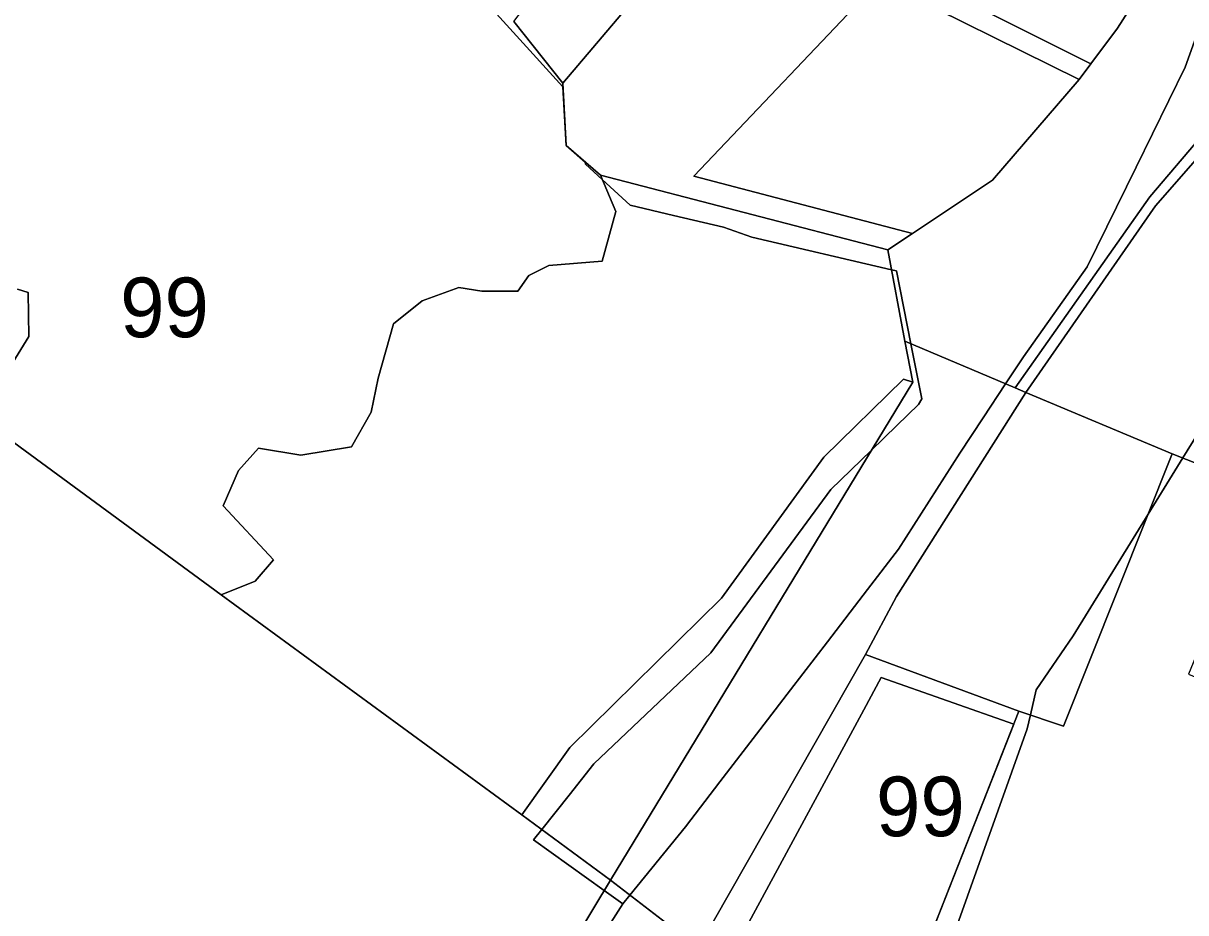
# Model space of a CAD drawing. Extents: x -477304 to -465429, y -1159113 to -1149210.
# Drawn here: x -469682.2 to -469389.8, y -1156988.6 to -1156764.9 of the extents above; entities that cross this region are included whole.
import ezdxf

# ---------------------------------------------------------------- set-up
doc = ezdxf.new("R2010")
doc.units = 0
for name, color, linetype in [('BPEJ_s', 7, 'Continuous'), ('ostatni_s', 7, 'Continuous'), ('PUPFL_s', 7, 'Continuous'), ('trav_porost_s', 7, 'Continuous')]:
    doc.layers.add(name, color=color, linetype=linetype)

msp = doc.modelspace()

# ---------------------------------------------------------------- linework, layer by layer
at = {"layer": 'BPEJ_s'}
for points in [[(-469497.75, -1156943.69), (-469489.21, -1156932.57), (-469479.88, -1156920.44), (-469469.83, -1156907.35), (-469462.02, -1156897.18), (-469446.62, -1156873), (-469440.73, -1156864.12), (-469435.09, -1156855.61), (-469430.6, -1156848.82), (-469414.58, -1156826.18), (-469402.26, -1156801.08), (-469389.94, -1156775.98), (-469381.32, -1156751.8), (-469374.54, -1156727), (-469369.92, -1156700.97), (-469365.3, -1156674.95), (-469360.68, -1156648.92), (-469356.27, -1156624.07), (-469356.06, -1156622.89), (-469351.44, -1156596.86), (-469346.82, -1156570.84), (-469342.17, -1156548.51), (-469246.37, -1156592.18)], [(-469381.32, -1156751.8), (-469389.94, -1156775.98), (-469402.26, -1156801.08), (-469414.58, -1156826.18), (-469430.6, -1156848.82), (-469435.09, -1156855.61), (-469440.73, -1156864.12), (-469446.62, -1156873), (-469462.02, -1156897.18), (-469469.83, -1156907.35), (-469479.88, -1156920.44), (-469489.21, -1156932.57), (-469497.75, -1156943.69), (-469506.96, -1156955.68), (-469515.61, -1156966.95), (-469529.57, -1156984.13), (-469531.37, -1156986.34)], [(-469568.89, -1156756.15), (-469546.42, -1156780.91), (-469545.59, -1156795.66), (-469540.8, -1156799.83), (-469540.76, -1156800.34), (-469536.54, -1156804.24), (-469529.55, -1156810.71), (-469518.59, -1156813.27), (-469506.08, -1156816.2), (-469498.89, -1156818.74), (-469463.78, -1156826.9)], [(-469531.37, -1156986.34), (-469533.09, -1156985.11), (-469536.04, -1156983), (-469553.8, -1156970.29), (-469551.72, -1156967.65), (-469544.88, -1156959), (-469538.64, -1156951.12), (-469509.25, -1156923.21), (-469479.01, -1156882.18), (-469468.9, -1156872.37), (-469462.42, -1156866.07), (-469457.02, -1156860.82), (-469456.17, -1156859.34), (-469458.91, -1156845.53), (-469462.55, -1156827.19), (-469463.78, -1156826.9), (-469498.89, -1156818.74), (-469506.08, -1156816.2), (-469518.59, -1156813.27), (-469529.55, -1156810.71), (-469536.54, -1156804.24), (-469540.76, -1156800.34), (-469540.8, -1156799.83), (-469545.59, -1156795.66), (-469546.42, -1156780.91), (-469568.89, -1156756.15)], [(-469463.78, -1156826.9), (-469462.55, -1156827.19), (-469458.91, -1156845.53), (-469456.17, -1156859.34), (-469457.02, -1156860.82), (-469462.42, -1156866.07), (-469468.9, -1156872.37), (-469479.01, -1156882.18), (-469509.25, -1156923.21), (-469538.64, -1156951.12), (-469544.88, -1156959), (-469551.72, -1156967.65), (-469553.8, -1156970.29), (-469536.04, -1156983), (-469533.09, -1156985.11), (-469531.37, -1156986.34)], [(-469693.33, -1156863.98), (-469680.75, -1156843.69), (-469680.96, -1156832.6), (-469683.62, -1156831.78)], [(-469683.62, -1156831.78), (-469680.96, -1156832.6), (-469680.75, -1156843.69), (-469693.33, -1156863.98)], [(-469386.81, -1156868.22), (-469390.52, -1156874.24), (-469399.21, -1156888.33), (-469418.11, -1156918.98), (-469427.41, -1156932.51), (-469428.87, -1156938.85), (-469429.67, -1156942.35), (-469451.94, -1157004.83)], [(-469451.94, -1157004.83), (-469429.67, -1156942.35), (-469428.87, -1156938.85), (-469427.41, -1156932.51), (-469418.11, -1156918.98), (-469399.21, -1156888.33), (-469390.52, -1156874.24), (-469386.81, -1156868.22)], [(-469458.09, -1157004.78), (-469433.03, -1156941.17), (-469466.36, -1156929.45), (-469470.76, -1156937.59), (-469500.73, -1156993.01)], [(-469682.91, -1157109.12), (-469677.49, -1157099.21), (-469673.58, -1157092.05), (-469648.12, -1157045.45), (-469642.26, -1157046.49), (-469613.5, -1157051.99), (-469594.41, -1157055.1), (-469585.79, -1157056.5), (-469576.54, -1157058.01), (-469573.16, -1157052.29), (-469570.36, -1157047.55), (-469569.29, -1157045.87), (-469562.38, -1157035.01), (-469531.37, -1156986.34), (-469529.57, -1156984.13), (-469515.61, -1156966.95), (-469506.96, -1156955.68), (-469497.75, -1156943.69)], [(-469531.37, -1156986.34), (-469562.38, -1157035.01), (-469569.29, -1157045.87), (-469570.36, -1157047.55), (-469573.16, -1157052.29), (-469576.54, -1157058.01), (-469585.79, -1157056.5), (-469594.41, -1157055.1), (-469613.5, -1157051.99), (-469642.26, -1157046.49), (-469648.12, -1157045.45), (-469673.58, -1157092.05), (-469677.49, -1157099.21), (-469682.91, -1157109.12)]]:
    msp.add_lwpolyline(points, dxfattribs=at)
msp.add_lwpolyline([(-469452.74, -1157006.25), (-469454.83, -1157009.99), (-469457.46, -1157009.59), (-469457.65, -1157010.04), (-469493.39, -1156998.49), (-469502.34, -1156995.98), (-469501.04, -1156993.58), (-469500.73, -1156993.01), (-469470.76, -1156937.59), (-469466.36, -1156929.45), (-469433.03, -1156941.17), (-469458.09, -1157004.78)], close=True, dxfattribs=at)
at = {"layer": 'ostatni_s'}
for points in [[(-469333.16, -1156817.64), (-469350.94, -1156804.65), (-469358.42, -1156769.72), (-469361.45, -1156769.77), (-469397.39, -1156810.82), (-469429.98, -1156857.77), (-469432.65, -1156856.64), (-469398.85, -1156808.54), (-469364.83, -1156768.7), (-469359.99, -1156765.39), (-469354.65, -1156766.8), (-469346.67, -1156801.3), (-469292.02, -1156842.58), (-469293.08, -1156846.22), (-469294.06, -1156845.94), (-469297.33, -1156843.82)], [(-469429.98, -1156857.77), (-469393.16, -1156873.19), (-469420.52, -1156941.69), (-469431.73, -1156937.87), (-469470.31, -1156923.67), (-469462.51, -1156909.03)]]:
    msp.add_lwpolyline(points, close=True, dxfattribs=at)
at = {"layer": 'PUPFL_s'}
for points in [[(-469504.08, -1156735.96), (-469512.17, -1156746.76), (-469529.04, -1156759.45), (-469546.47, -1156780), (-469558.79, -1156764.48), (-469553.82, -1156757.94), (-469546.66, -1156762.61), (-469538.47, -1156750.09), (-469520.42, -1156749.66), (-469503.71, -1156722.37), (-469517.95, -1156713.01), (-469511.11, -1156700.34), (-469502.73, -1156666.77), (-469502.47, -1156654.79), (-469494.76, -1156657.34), (-469468.04, -1156666.16), (-469463.03, -1156676.62), (-469473.45, -1156674.35), (-469477.54, -1156694.39), (-469485.86, -1156707.96), (-469493.15, -1156725.62), (-469500.11, -1156731.99)], [(-469592.91, -1156854.16), (-469589.09, -1156840.48), (-469581.86, -1156834.73), (-469572.61, -1156831.38), (-469566.8, -1156832.29), (-469557.81, -1156832.32), (-469555.02, -1156828.33), (-469549.95, -1156825.85), (-469536.57, -1156824.79), (-469533.11, -1156812.23), (-469537.02, -1156803.13), (-469464.7, -1156821.94), (-469460.47, -1156844.87), (-469458.46, -1156855.16), (-469460.81, -1156854.4), (-469480.83, -1156874.07), (-469506.54, -1156909.49), (-469544.69, -1156947.07), (-469556.75, -1156963.94), (-469632.42, -1156908.64), (-469623.84, -1156905.23), (-469619.25, -1156899.87), (-469631.86, -1156886.27), (-469628.07, -1156877.4), (-469623.02, -1156871.81), (-469612.37, -1156873.5), (-469599.59, -1156871.41), (-469594.67, -1156862.76)], [(-469470.31, -1156923.67), (-469508.62, -1156990.83), (-469512.63, -1156997.18), (-469534.46, -1156980.37), (-469458.46, -1156855.16), (-469460.47, -1156844.87), (-469432.65, -1156856.64), (-469429.98, -1156857.77), (-469462.51, -1156909.03)], [(-469556.75, -1156963.94), (-469544.69, -1156947.07), (-469506.54, -1156909.49), (-469480.83, -1156874.07), (-469460.81, -1156854.4), (-469458.46, -1156855.16), (-469534.46, -1156980.37)], [(-469431.73, -1156937.87), (-469458.09, -1157004.78), (-469508.62, -1156990.83), (-469470.31, -1156923.67)], [(-469512.63, -1156997.18), (-469518.8, -1157007.29), (-469528.88, -1157023.05), (-469530.42, -1157026.38), (-469531.31, -1157025.44), (-469537.02, -1157021.94), (-469543.53, -1157023.49), (-469559.63, -1157032.89), (-469571.66, -1157042.19), (-469534.46, -1156980.37)]]:
    msp.add_lwpolyline(points, close=True, dxfattribs=at)
for points in [[(-469336.44, -1156711.66), (-469354.65, -1156766.8), (-469359.99, -1156765.39), (-469364.83, -1156768.7), (-469398.85, -1156808.54), (-469432.65, -1156856.64), (-469460.47, -1156844.87), (-469464.7, -1156821.94), (-469458.49, -1156817.79), (-469438.35, -1156804.35), (-469416.55, -1156779.04), (-469413.62, -1156775.1), (-469406.98, -1156766.18), (-469398.34, -1156752.56)], [(-469558.79, -1156764.48), (-469546.47, -1156780), (-469545.59, -1156795.66), (-469537.02, -1156803.13), (-469533.11, -1156812.23), (-469536.57, -1156824.79), (-469549.95, -1156825.85), (-469555.02, -1156828.33), (-469557.81, -1156832.32), (-469566.8, -1156832.29), (-469572.61, -1156831.38), (-469581.86, -1156834.73), (-469589.09, -1156840.48), (-469592.91, -1156854.16), (-469594.67, -1156862.76), (-469599.59, -1156871.41), (-469612.37, -1156873.5), (-469623.02, -1156871.81), (-469628.07, -1156877.4), (-469631.86, -1156886.27), (-469619.25, -1156899.87), (-469623.84, -1156905.23), (-469632.42, -1156908.64), (-469696.99, -1156861.3)], [(-469696.99, -1156861.3), (-469632.42, -1156908.64), (-469556.75, -1156963.94), (-469534.46, -1156980.37), (-469571.66, -1157042.19), (-469575.41, -1157045.1), (-469584.41, -1157050.53), (-469651.44, -1157040.2), (-469681.17, -1157096.13), (-469694.82, -1157103.19)]]:
    msp.add_lwpolyline(points, dxfattribs=at)
at = {"layer": 'trav_porost_s'}
for points in [[(-469424.85, -1156685.43), (-469412.64, -1156689.59), (-469398.47, -1156698.77), (-469392.59, -1156714.29), (-469391.32, -1156732.39), (-469398.34, -1156752.56), (-469406.98, -1156766.18), (-469413.62, -1156775.1), (-469459.77, -1156752.02)], [(-469466.82, -1156754.16), (-469513.51, -1156803.41), (-469458.49, -1156817.79), (-469464.7, -1156821.94), (-469537.02, -1156803.13), (-469545.59, -1156795.66), (-469546.47, -1156780), (-469529.04, -1156759.45), (-469512.17, -1156746.76), (-469504.08, -1156735.96), (-469500.11, -1156731.99), (-469459.77, -1156752.02), (-469413.62, -1156775.1), (-469416.55, -1156779.04)], [(-469466.82, -1156754.16), (-469416.55, -1156779.04), (-469438.35, -1156804.35), (-469458.49, -1156817.79), (-469513.51, -1156803.41)], [(-469429.98, -1156857.77), (-469397.39, -1156810.82), (-469361.45, -1156769.77), (-469358.42, -1156769.72), (-469350.94, -1156804.65), (-469333.16, -1156817.64), (-469370.7, -1156882.11), (-469393.16, -1156873.19)], [(-469357.6, -1156942.97), (-469361.01, -1156948.08), (-469385.56, -1157000.99), (-469391.51, -1157031.89), (-469416.77, -1157018.45), (-469439.01, -1157010.02), (-469458.09, -1157004.78), (-469431.73, -1156937.87), (-469420.52, -1156941.69), (-469393.16, -1156873.19), (-469370.7, -1156882.11), (-469370.02, -1156882.39), (-469389.05, -1156928.62), (-469356.88, -1156941.89)]]:
    msp.add_lwpolyline(points, close=True, dxfattribs=at)

# ---------------------------------------------------------------- texts
at = {"layer": 'BPEJ_s'}
for p in [(-469657.8, -1156843.88), (-469467.68, -1156969.35)]:
    msp.add_text('99', height=15, dxfattribs=at).set_placement(p)

doc.saveas('drawing.dxf')
